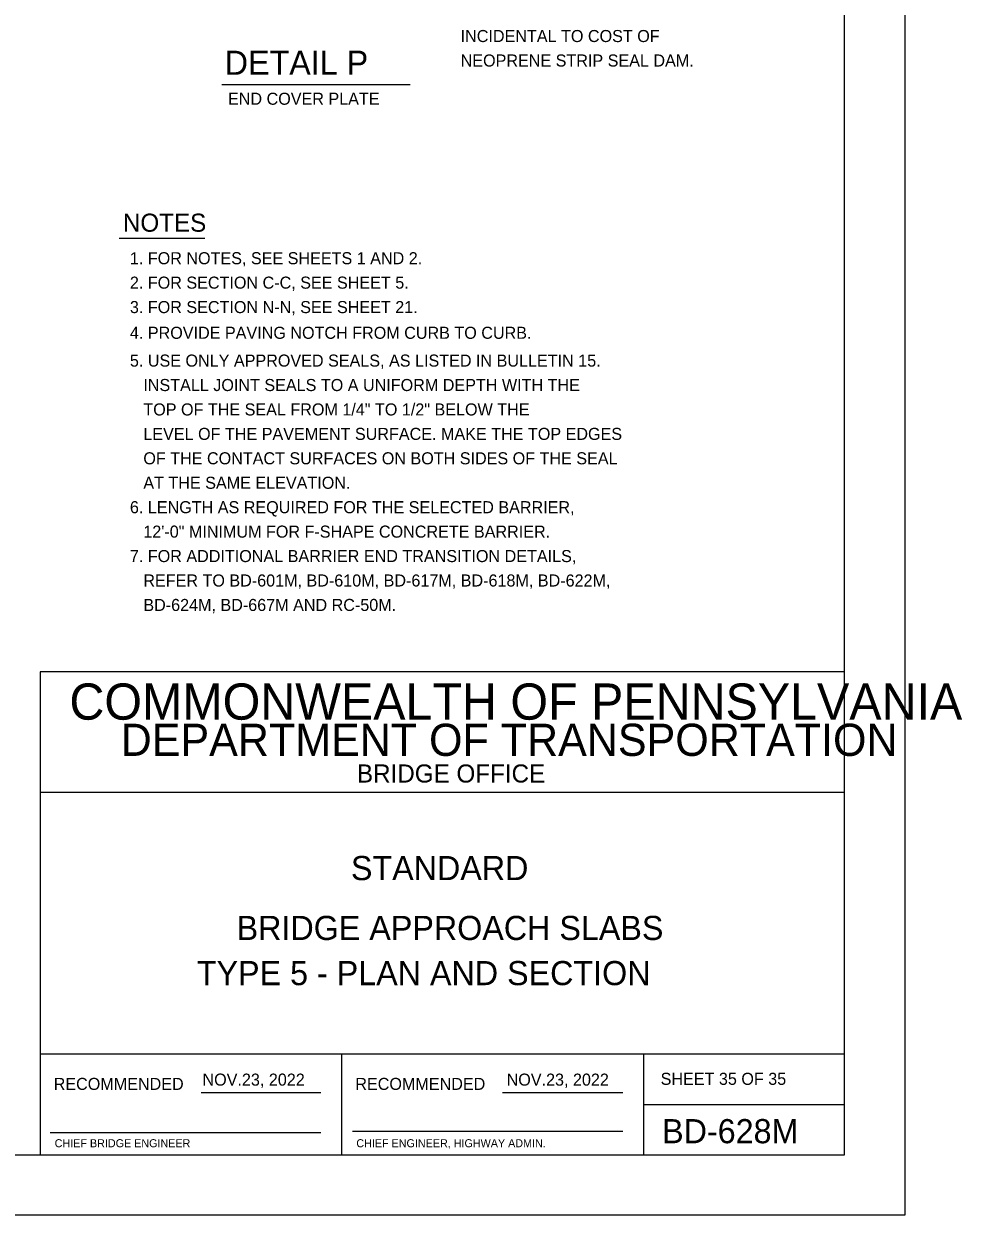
# Model space of a CAD drawing. Extents: x 636530 to 644067, y 294168 to 299122.
# Drawn here: x 640469.7 to 640703, y 294168.5 to 294464.5 of the extents above; entities that cross this region are included whole.
import ezdxf

# ---------------------------------------------------------------- set-up
doc = ezdxf.new("R2010")
doc.units = 0
for name, color, linetype in [('1', 7, 'Continuous'), ('DATES', 7, 'Continuous'), ('PLT-BNDY', 7, 'Continuous'), ('SIGNATORY TITLES', 7, 'Continuous')]:
    doc.layers.add(name, color=color, linetype=linetype)

msp = doc.modelspace()

# ---------------------------------------------------------------- linework, layer by layer
at = {"layer": '1'}
for p, q in [((640673.78, 294183.48), (640673.78, 294747.48)), ((640518.91, 294449.43), (640565.72, 294449.43)), ((640493.44, 294411.24), (640514.68, 294411.24)), ((640673.78, 294303.48), (640473.78, 294303.48)), ((640473.78, 294303.48), (640473.78, 294183.48)), ((640673.78, 294183.48), (640673.78, 294303.48)), ((640673.78, 294273.48), (640473.78, 294273.48)), ((640673.78, 294208.48), (640473.78, 294208.48)), ((640548.79, 294183.47), (640548.79, 294208.48)), ((640623.78, 294208.48), (640623.78, 294183.48)), ((640513.75, 294198.98), (640543.51, 294198.98)), ((640588.75, 294198.98), (640618.65, 294198.98)), ((640623.78, 294195.98), (640673.78, 294195.98)), ((640476.28, 294188.98), (640543.51, 294188.98)), ((640551.41, 294189.35), (640618.65, 294189.35)), ((639887.78, 294183.48), (640673.78, 294183.48)), ((640473.78, 294183.48), (640673.78, 294183.48))]:
    msp.add_line(p, q, dxfattribs=at)
at = {"layer": 'PLT-BNDY'}
msp.add_lwpolyline([(639847.78, 294762.48), (640688.78, 294762.48), (640688.78, 294168.48), (639847.78, 294168.48)], close=True, dxfattribs=at)

# ---------------------------------------------------------------- texts
at = {"layer": '1'}
for s, height, p in [('INCIDENTAL TO COST OF', 3, (640578.31, 294459.98)), ('DETAIL P', 6, (640519.65, 294451.84)), ('NEOPRENE STRIP SEAL DAM.', 3, (640578.31, 294453.9)), ('END COVER PLATE', 3, (640520.47, 294444.4)), ('NOTES', 4.5, (640494.33, 294412.85)), ('1. FOR NOTES, SEE SHEETS 1 AND 2.', 3, (640496.07, 294404.77)), ('2. FOR SECTION C-C, SEE SHEET 5.', 3, (640496.07, 294398.7)), ('3. FOR SECTION N-N, SEE SHEET 21.', 3, (640496.07, 294392.63)), ('4. PROVIDE PAVING NOTCH FROM CURB TO CURB.', 3, (640496.07, 294386.24)), ('5. USE ONLY APPROVED SEALS, AS LISTED IN BULLETIN 15.', 3, (640496.07, 294379.33)), ('   INSTALL JOINT SEALS TO A UNIFORM DEPTH WITH THE', 3, (640496.07, 294373.26)), ('   TOP OF THE SEAL FROM 1/4" TO 1/2" BELOW THE', 3, (640496.07, 294367.19)), ('   LEVEL OF THE PAVEMENT SURFACE. MAKE THE TOP EDGES', 3, (640496.07, 294361.12)), ('   OF THE CONTACT SURFACES ON BOTH SIDES OF THE SEAL', 3, (640496.07, 294355.05)), ('   AT THE SAME ELEVATION.', 3, (640496.07, 294348.97)), ('6. LENGTH AS REQUIRED FOR THE SELECTED BARRIER,', 3, (640496.07, 294342.9)), ('   12\'-0" MINIMUM FOR F-SHAPE CONCRETE BARRIER.', 3, (640496.07, 294336.83)), ('7. FOR ADDITIONAL BARRIER END TRANSITION DETAILS, ', 3, (640496.07, 294330.76)), ('   REFER TO BD-601M, BD-610M, BD-617M, BD-618M, BD-622M,', 3, (640496.07, 294324.69)), ('   BD-624M, BD-667M AND RC-50M.', 3, (640496.07, 294318.61)), ('COMMONWEALTH OF PENNSYLVANIA', 9, (640481.03, 294291.6)), ('DEPARTMENT OF TRANSPORTATION', 8.0002, (640493.78, 294282.6)), ('BRIDGE OFFICE', 4.5, (640552.53, 294275.98)), ('STANDARD', 6, (640551.03, 294251.73)), ('BRIDGE APPROACH SLABS', 6.0001, (640522.61, 294236.85)), ('TYPE 5 - PLAN AND SECTION', 6.0001, (640512.72, 294225.63)), ('RECOMMENDED', 3.0002, (640477.12, 294199.6)), ('RECOMMENDED', 3.0002, (640552.12, 294199.6)), ('SHEET 35 OF 35', 3, (640628.04, 294200.86)), ('BD-628M', 6, (640628.41, 294186.35))]:
    msp.add_text(s, height=height, dxfattribs=at).set_placement(p)
at = {"layer": 'DATES'}
for p in [(640514.12, 294200.66), (640589.74, 294200.66)]:
    msp.add_text('NOV.23, 2022', height=3, dxfattribs=at).set_placement(p)
at = {"layer": 'SIGNATORY TITLES'}
for s, p in [('CHIEF BRIDGE ENGINEER', (640477.37, 294185.35)), ('CHIEF ENGINEER, HIGHWAY ADMIN.', (640552.37, 294185.35))]:
    msp.add_text(s, height=2, dxfattribs=at).set_placement(p)

doc.saveas('drawing.dxf')
